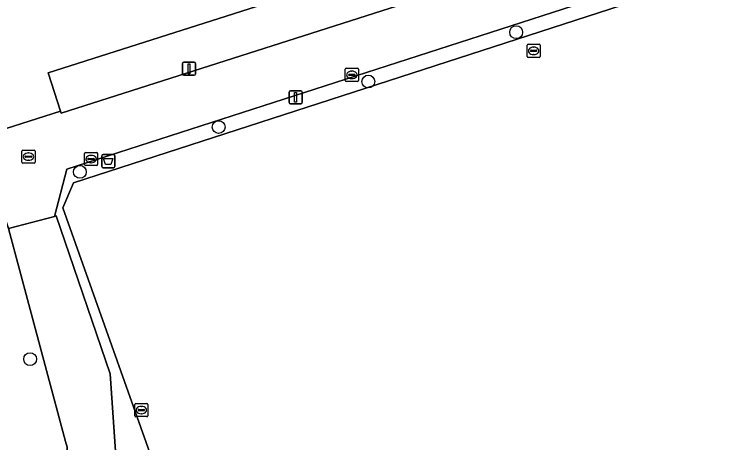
# Model space of a CAD drawing. Extents: x 158086 to 159499, y 382904 to 383981.
# Drawn here: x 159068.8 to 159122.7, y 382999.9 to 383032.6 of the extents above; entities that cross this region are included whole.
import ezdxf

# ---------------------------------------------------------------- set-up
doc = ezdxf.new("R2010")
doc.units = 0
for name, color, linetype in [('IMGEO_Afvalbak', 7, 'Continuous'), ('IMGEO_Berm_groen', 7, 'Continuous'), ('IMGEO_Boom', 7, 'Continuous'), ('IMGEO_Fietspad_gesloten', 7, 'Continuous'), ('IMGEO_Groenvoorziening', 7, 'Continuous'), ('IMGEO_Kolk', 7, 'Continuous'), ('IMGEO_Lichtmast', 7, 'Continuous'), ('IMGEO_Rijbaan_lokaal_open', 7, 'Continuous'), ('IMGEO_Rioolput', 7, 'Continuous'), ('IMGEO_Voetpad_gesloten', 7, 'Continuous'), ('IMGEO_Waterleidingput', 7, 'Continuous')]:
    doc.layers.add(name, color=color, linetype=linetype)

msp = doc.modelspace()

# ---------------------------------------------------------------- linework, layer by layer
at = {"layer": 'IMGEO_Afvalbak'}
for p, q in [((159075.522, 383020.968), (159075.522, 383021.768)), ((159075.522, 383021.768), (159075.522, 383020.968)), ((159075.622, 383021.868), (159076.412, 383021.868)), ((159076.412, 383021.868), (159075.622, 383021.868)), ((159076.512, 383021.768), (159076.512, 383020.968)), ((159076.512, 383020.968), (159076.512, 383021.768)), ((159076.412, 383020.868), (159075.622, 383020.868)), ((159075.622, 383020.868), (159076.412, 383020.868))]:
    msp.add_line(p, q, dxfattribs=at)
msp.add_lwpolyline([(159075.665, 383021.582), (159076.369, 383021.582), (159076.22, 383021.112), (159075.814, 383021.112), (159075.665, 383021.582)], dxfattribs=at)
for centre, start, end in [((159075.622, 383021.768), 90, 180), ((159075.622, 383021.768), 90, 180), ((159076.412, 383021.768), 0, 90), ((159076.412, 383021.768), 360, 90), ((159075.622, 383020.968), 180, 270), ((159075.622, 383020.968), 180, 270), ((159076.412, 383020.968), 270, 0), ((159076.412, 383020.968), 270, 0)]:
    msp.add_arc(centre, 0.1, start, end, dxfattribs=at)
at = {"layer": 'IMGEO_Berm_groen'}
msp.add_lwpolyline([(159139.088, 383046.362), (159138.108, 383049.376), (159121.833, 383044.185), (159071.446, 383028.114), (159072.384, 383025.18), (159072.436, 383025.018)], close=True, dxfattribs=at)
at = {"layer": 'IMGEO_Boom'}
for centre in [(159107.087, 383031.202), (159095.823, 383027.437), (159084.424, 383023.966), (159073.857, 383020.549), (159070.064, 383006.272)]:
    msp.add_circle(centre, 0.489, dxfattribs=at)
at = {"layer": 'IMGEO_Fietspad_gesloten'}
msp.add_lwpolyline([(159159.592, 383052.47), (159146.453, 383048.648), (159146.197, 383048.666), (159139.088, 383046.362), (159072.436, 383025.018), (159072.384, 383025.18), (159065.84, 383023.087), (159067.396, 383018.015), (159067.776, 383018.119), (159068.411, 383016.229), (159071.934, 383017.153), (159072.865, 383020.766), (159127.162, 383038.33), (159169.93, 383052.158), (159261.875, 383081.887)], dxfattribs=at)
at = {"layer": 'IMGEO_Groenvoorziening'}
for points in [[(159262.51, 383080.083), (159170.278, 383051.14), (159073.361, 383019.728), (159072.548, 383017.804), (159094.248, 382956.684), (159183.625, 382985.215), (159284.422, 383017.829)], [(159093.128, 382956.318), (159094.248, 382956.684), (159072.548, 383017.804), (159073.361, 383019.728), (159170.278, 383051.14), (159169.93, 383052.158), (159127.162, 383038.33), (159072.865, 383020.766), (159071.934, 383017.153), (159072.059, 383017.187), (159073.395, 383013.268), (159076.157, 383005.152), (159076.522, 383000), (159077.329, 382988.595), (159083.144, 382972.346), (159083.248, 382972.057), (159087.209, 382973.31)]]:
    msp.add_lwpolyline(points, close=True, dxfattribs=at)
msp.add_lwpolyline([(159159.767, 382938.755), (159159.827, 382939.049), (159164.108, 382959.875), (159163.207, 382960.083), (159160.066, 382944.421), (159158.157, 382934.552), (159135.307, 382939.165), (159083.059, 382949.714), (159075.072, 382951.327), (159065.327, 382953.294), (159069.787, 382974.881), (159070.991, 382980.706), (159071.892, 382985.01), (159072.895, 382999.559), (159072.761, 383000), (159068.411, 383016.229), (159067.776, 383018.119), (159067.396, 383018.015), (159066.91, 383017.883)], dxfattribs=at)
at = {"layer": 'IMGEO_Kolk'}
for p, q in [((159094.067, 383027.521), (159094.067, 383028.373)), ((159094.142, 383028.447), (159094.994, 383028.447)), ((159094.555, 383028.227), (159094.58, 383028.227)), ((159095.068, 383028.373), (159095.068, 383027.521)), ((159094.326, 383027.941), (159094.326, 383027.953)), ((159094.764, 383027.904), (159094.366, 383027.904)), ((159094.369, 383027.99), (159094.767, 383027.99)), ((159094.578, 383027.667), (159094.553, 383027.667)), ((159094.81, 383027.953), (159094.81, 383027.941)), ((159094.994, 383027.447), (159094.142, 383027.447)), ((159074.208, 383021.102), (159074.208, 383021.954)), ((159074.283, 383022.028), (159075.135, 383022.028)), ((159074.696, 383021.808), (159074.721, 383021.808)), ((159075.209, 383021.954), (159075.209, 383021.102)), ((159074.467, 383021.522), (159074.467, 383021.534)), ((159074.905, 383021.485), (159074.507, 383021.485)), ((159074.51, 383021.571), (159074.908, 383021.571)), ((159074.719, 383021.248), (159074.694, 383021.248)), ((159074.951, 383021.534), (159074.951, 383021.522)), ((159075.135, 383021.028), (159074.283, 383021.028))]:
    msp.add_line(p, q, dxfattribs=at)
for points in [[(159094.067, 383027.521), (159094.067, 383028.373)], [(159094.142, 383028.447), (159094.994, 383028.447)], [(159095.068, 383028.373), (159095.068, 383027.521)], [(159094.994, 383027.447), (159094.142, 383027.447)], [(159074.208, 383021.102), (159074.208, 383021.954)], [(159074.283, 383022.028), (159075.135, 383022.028)], [(159075.209, 383021.954), (159075.209, 383021.102)], [(159075.135, 383021.028), (159074.283, 383021.028)]]:
    msp.add_lwpolyline(points, dxfattribs=at)
for centre, radius, start, end in [((159094.144, 383028.371), 0.0765, 91.552, 178.448), ((159094.144, 383028.371), 0.0765, 91.552, 178.448), ((159094.992, 383028.371), 0.0765, 1.552, 88.448), ((159094.992, 383028.371), 0.0765, 1.552, 88.448), ((159094.366, 383027.95), 0.0403, 85.8775, 175.7526), ((159094.363, 383027.94), 0.0366, 178.938, 274.7102), ((159094.767, 383027.947), 0.043, 264.8664, 352.4533), ((159094.771, 383027.952), 0.0386, 1.7309, 96.639), ((159094.144, 383027.523), 0.0765, 181.552, 268.448), ((159094.144, 383027.523), 0.0765, 181.552, 268.448), ((159094.992, 383027.523), 0.0765, 271.552, 358.448), ((159094.992, 383027.523), 0.0765, 271.552, 358.448), ((159074.285, 383021.952), 0.0765, 91.552, 178.448), ((159074.285, 383021.952), 0.0765, 91.552, 178.448), ((159075.133, 383021.952), 0.0765, 1.552, 88.448), ((159075.133, 383021.952), 0.0765, 1.552, 88.448), ((159074.507, 383021.531), 0.0403, 85.8775, 175.7526), ((159074.504, 383021.521), 0.0366, 178.938, 274.7102), ((159074.908, 383021.528), 0.043, 264.8664, 352.4533), ((159074.912, 383021.533), 0.0386, 1.7309, 96.639), ((159074.285, 383021.104), 0.0765, 181.552, 268.448), ((159074.285, 383021.104), 0.0765, 181.552, 268.448), ((159075.133, 383021.104), 0.0765, 271.552, 358.448), ((159075.133, 383021.104), 0.0765, 271.552, 358.448)]:
    msp.add_arc(centre, radius, start, end, dxfattribs=at)
for centre, major_axis, ratio, start_param, end_param in [((159094.554, 383027.947), (-0.387, 0.002), 0.722429, 4.712389, 7.853982), ((159094.579, 383027.947), (-0.39, 0.002), 0.717154, 1.570796, 4.712389), ((159074.695, 383021.528), (-0.387, 0.002), 0.722429, 4.712389, 7.853982), ((159074.72, 383021.528), (-0.39, 0.002), 0.717154, 1.570796, 4.712389)]:
    msp.add_ellipse(centre, major_axis=major_axis, ratio=ratio, start_param=start_param, end_param=end_param, dxfattribs=at)
at = {"layer": 'IMGEO_Lichtmast'}
for p, q in [((159081.671, 383028.013), (159081.671, 383028.813)), ((159081.671, 383028.813), (159081.671, 383028.013)), ((159081.771, 383028.913), (159082.561, 383028.913)), ((159082.561, 383028.913), (159081.771, 383028.913)), ((159082.661, 383028.813), (159082.661, 383028.013)), ((159082.661, 383028.013), (159082.661, 383028.813)), ((159082.561, 383027.913), (159081.771, 383027.913)), ((159081.771, 383027.913), (159082.561, 383027.913)), ((159089.792, 383025.832), (159089.792, 383026.632)), ((159089.792, 383026.632), (159089.792, 383025.832)), ((159089.892, 383026.732), (159090.682, 383026.732)), ((159090.682, 383026.732), (159089.892, 383026.732)), ((159090.782, 383026.632), (159090.782, 383025.832)), ((159090.782, 383025.832), (159090.782, 383026.632)), ((159090.682, 383025.732), (159089.892, 383025.732)), ((159089.892, 383025.732), (159090.682, 383025.732))]:
    msp.add_line(p, q, dxfattribs=at)
for points in [[(159082.091, 383028.788), (159082.241, 383028.788), (159082.241, 383028.038), (159082.091, 383028.038), (159082.091, 383028.788)], [(159090.212, 383026.607), (159090.362, 383026.607), (159090.362, 383025.857), (159090.212, 383025.857), (159090.212, 383026.607)]]:
    msp.add_lwpolyline(points, dxfattribs=at)
for centre, start, end in [((159081.771, 383028.813), 90, 180), ((159081.771, 383028.813), 90, 180), ((159082.561, 383028.813), 0, 90), ((159082.561, 383028.813), 360, 90), ((159081.771, 383028.013), 180, 270), ((159081.771, 383028.013), 180, 270), ((159082.561, 383028.013), 270, 0), ((159082.561, 383028.013), 270, 0), ((159089.892, 383026.632), 90, 180), ((159089.892, 383026.632), 90, 180), ((159090.682, 383026.632), 0, 90), ((159090.682, 383026.632), 360, 90), ((159089.892, 383025.832), 180, 270), ((159089.892, 383025.832), 180, 270), ((159090.682, 383025.832), 270, 0), ((159090.682, 383025.832), 270, 0)]:
    msp.add_arc(centre, 0.1, start, end, dxfattribs=at)
at = {"layer": 'IMGEO_Rijbaan_lokaal_open'}
msp.add_lwpolyline([(159068.193, 383035.879), (159062.478, 383034.098), (159062.465, 383034.094), (159065.84, 383023.087), (159072.384, 383025.18), (159071.446, 383028.114), (159121.833, 383044.185), (159120.341, 383048.655), (159119.574, 383048.414), (159118.444, 383051.947), (159104.772, 383047.605)], dxfattribs=at)
at = {"layer": 'IMGEO_Rioolput'}
for p, q in [((159069.44, 383021.288), (159069.44, 383022.14)), ((159069.515, 383022.214), (159070.367, 383022.214)), ((159069.742, 383021.757), (159070.14, 383021.757)), ((159069.928, 383021.994), (159069.953, 383021.994)), ((159070.441, 383022.14), (159070.441, 383021.288)), ((159070.367, 383021.214), (159069.515, 383021.214)), ((159069.699, 383021.708), (159069.699, 383021.72)), ((159070.137, 383021.671), (159069.739, 383021.671)), ((159069.951, 383021.434), (159069.926, 383021.434)), ((159070.183, 383021.72), (159070.183, 383021.708))]:
    msp.add_line(p, q, dxfattribs=at)
for points in [[(159069.44, 383021.288), (159069.44, 383022.14)], [(159069.515, 383022.214), (159070.367, 383022.214)], [(159070.441, 383022.14), (159070.441, 383021.288)], [(159070.367, 383021.214), (159069.515, 383021.214)]]:
    msp.add_lwpolyline(points, dxfattribs=at)
for centre, radius, start, end in [((159069.517, 383022.138), 0.0765, 91.552, 178.448), ((159069.517, 383022.138), 0.0765, 91.552, 178.448), ((159069.739, 383021.717), 0.0403, 85.8775, 175.7526), ((159070.144, 383021.719), 0.0386, 1.7309, 96.639), ((159070.365, 383022.138), 0.0765, 1.552, 88.448), ((159070.365, 383022.138), 0.0765, 1.552, 88.448), ((159069.517, 383021.29), 0.0765, 181.552, 268.448), ((159069.517, 383021.29), 0.0765, 181.552, 268.448), ((159069.736, 383021.707), 0.0366, 178.938, 274.7102), ((159070.14, 383021.714), 0.043, 264.8664, 352.4533), ((159070.365, 383021.29), 0.0765, 271.552, 358.448), ((159070.365, 383021.29), 0.0765, 271.552, 358.448)]:
    msp.add_arc(centre, radius, start, end, dxfattribs=at)
for centre, major_axis, ratio, start_param, end_param in [((159069.927, 383021.714), (-0.387, 0.002), 0.722429, 4.712389, 7.853982), ((159069.952, 383021.714), (-0.39, 0.002), 0.717154, 1.570796, 4.712389)]:
    msp.add_ellipse(centre, major_axis=major_axis, ratio=ratio, start_param=start_param, end_param=end_param, dxfattribs=at)
at = {"layer": 'IMGEO_Voetpad_gesloten'}
msp.add_lwpolyline([(159069.787, 382974.881), (159071.2, 382974.589), (159083.144, 382972.346), (159077.329, 382988.595), (159076.522, 383000), (159076.157, 383005.152), (159073.395, 383013.268), (159072.059, 383017.187), (159071.934, 383017.153), (159068.411, 383016.229), (159072.761, 383000), (159072.895, 382999.559), (159071.892, 382985.01), (159070.991, 382980.706)], close=True, dxfattribs=at)
at = {"layer": 'IMGEO_Waterleidingput'}
for p, q in [((159107.913, 383029.351), (159107.913, 383030.203)), ((159107.988, 383030.277), (159108.84, 383030.277)), ((159108.215, 383029.82), (159108.613, 383029.82)), ((159108.401, 383030.057), (159108.426, 383030.057)), ((159108.914, 383030.203), (159108.914, 383029.351)), ((159108.84, 383029.277), (159107.988, 383029.277)), ((159108.172, 383029.771), (159108.172, 383029.783)), ((159108.61, 383029.734), (159108.212, 383029.734)), ((159108.424, 383029.497), (159108.399, 383029.497)), ((159108.656, 383029.783), (159108.656, 383029.771)), ((159078.034, 383001.962), (159078.034, 383002.814)), ((159078.109, 383002.888), (159078.961, 383002.888)), ((159078.293, 383002.382), (159078.293, 383002.394)), ((159078.336, 383002.431), (159078.734, 383002.431)), ((159078.522, 383002.668), (159078.547, 383002.668)), ((159078.777, 383002.394), (159078.777, 383002.382)), ((159079.035, 383002.814), (159079.035, 383001.962)), ((159078.961, 383001.888), (159078.109, 383001.888)), ((159078.731, 383002.345), (159078.333, 383002.345)), ((159078.545, 383002.108), (159078.52, 383002.108))]:
    msp.add_line(p, q, dxfattribs=at)
for points in [[(159107.913, 383029.351), (159107.913, 383030.203)], [(159107.988, 383030.277), (159108.84, 383030.277)], [(159108.914, 383030.203), (159108.914, 383029.351)], [(159108.84, 383029.277), (159107.988, 383029.277)], [(159078.034, 383001.962), (159078.034, 383002.814)], [(159078.109, 383002.888), (159078.961, 383002.888)], [(159079.035, 383002.814), (159079.035, 383001.962)], [(159078.961, 383001.888), (159078.109, 383001.888)]]:
    msp.add_lwpolyline(points, dxfattribs=at)
for centre, radius, start, end in [((159107.99, 383030.201), 0.0765, 91.552, 178.448), ((159107.99, 383030.201), 0.0765, 91.552, 178.448), ((159108.212, 383029.78), 0.0403, 85.8775, 175.7526), ((159108.617, 383029.782), 0.0386, 1.7309, 96.639), ((159108.838, 383030.201), 0.0765, 1.552, 88.448), ((159108.838, 383030.201), 0.0765, 1.552, 88.448), ((159107.99, 383029.353), 0.0765, 181.552, 268.448), ((159107.99, 383029.353), 0.0765, 181.552, 268.448), ((159108.209, 383029.77), 0.0366, 178.938, 274.7102), ((159108.613, 383029.777), 0.043, 264.8664, 352.4533), ((159108.838, 383029.353), 0.0765, 271.552, 358.448), ((159108.838, 383029.353), 0.0765, 271.552, 358.448), ((159078.111, 383002.812), 0.0765, 91.552, 178.448), ((159078.111, 383002.812), 0.0765, 91.552, 178.448), ((159078.333, 383002.391), 0.0403, 85.8775, 175.7526), ((159078.33, 383002.381), 0.0366, 178.938, 274.7102), ((159078.734, 383002.388), 0.043, 264.8664, 352.4533), ((159078.738, 383002.393), 0.0386, 1.7309, 96.639), ((159078.959, 383002.812), 0.0765, 1.552, 88.448), ((159078.959, 383002.812), 0.0765, 1.552, 88.448), ((159078.111, 383001.964), 0.0765, 181.552, 268.448), ((159078.111, 383001.964), 0.0765, 181.552, 268.448), ((159078.959, 383001.964), 0.0765, 271.552, 358.448), ((159078.959, 383001.964), 0.0765, 271.552, 358.448)]:
    msp.add_arc(centre, radius, start, end, dxfattribs=at)
for centre, major_axis, ratio, start_param, end_param in [((159108.4, 383029.777), (-0.387, 0.002), 0.722429, 4.712389, 7.853982), ((159108.425, 383029.777), (-0.39, 0.002), 0.717154, 1.570796, 4.712389), ((159078.521, 383002.388), (-0.387, 0.002), 0.722429, 4.712389, 7.853982), ((159078.546, 383002.388), (-0.39, 0.002), 0.717154, 1.570796, 4.712389)]:
    msp.add_ellipse(centre, major_axis=major_axis, ratio=ratio, start_param=start_param, end_param=end_param, dxfattribs=at)

doc.saveas('drawing.dxf')
